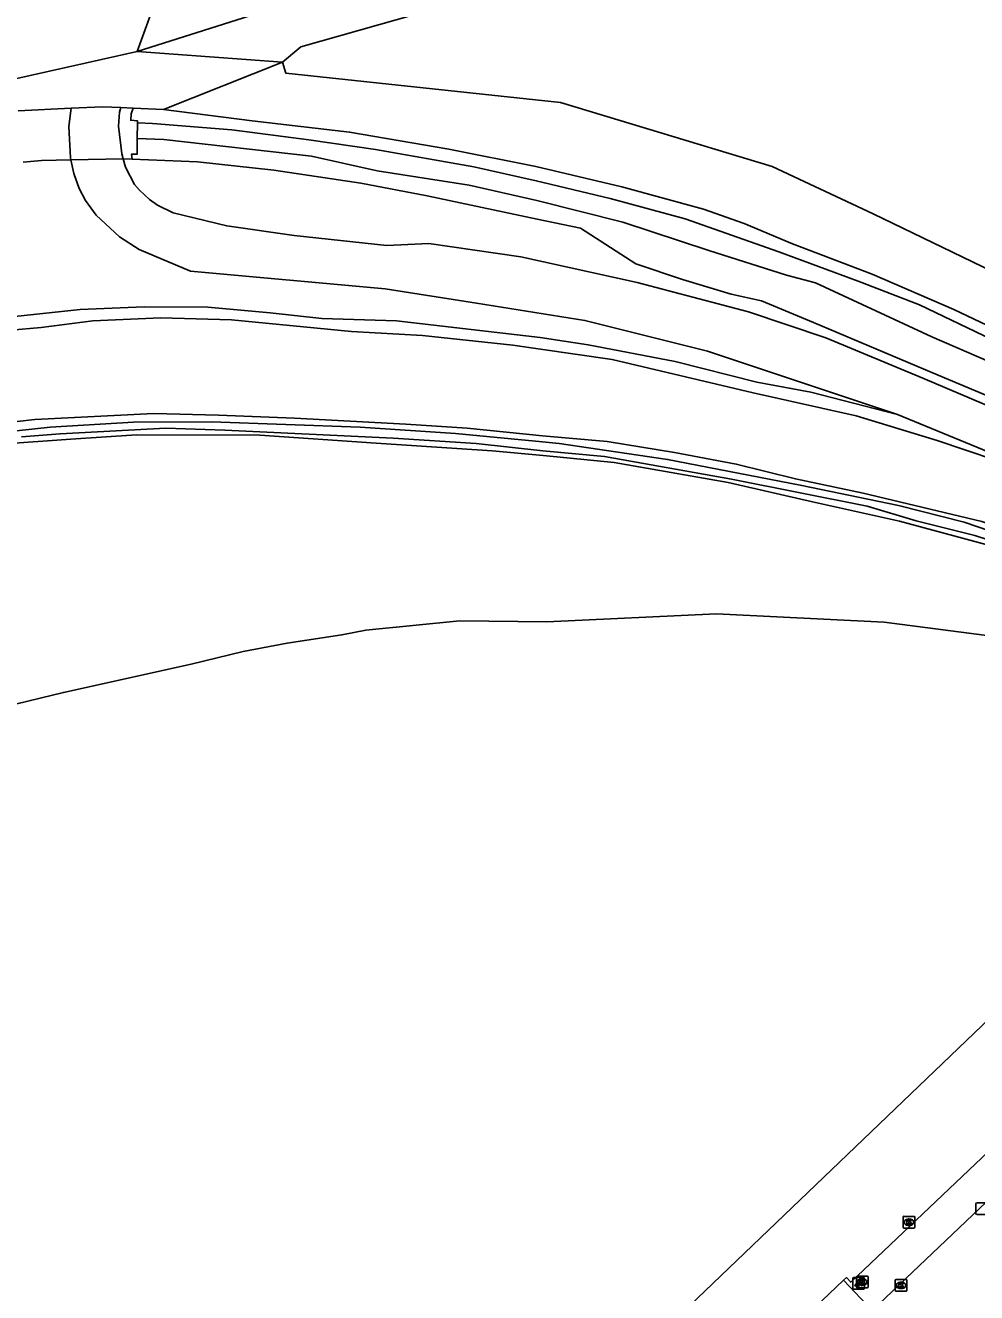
# Model space of a CAD drawing. Extents: x 156141 to 158132, y 385651 to 388399.
# Drawn here: x 156650.3 to 156731.4, y 388163.4 to 388271.4 of the extents above; entities that cross this region are included whole.
import ezdxf

# ---------------------------------------------------------------- set-up
doc = ezdxf.new("R2010")
doc.units = 0
for name, color, linetype in [('IMGEO_Berm_groen', 7, 'Continuous'), ('IMGEO_Brandkraan', 7, 'Continuous'), ('IMGEO_Grasland_agrarisch', 7, 'Continuous'), ('IMGEO_Groenvoorziening', 7, 'Continuous'), ('IMGEO_Kolk', 7, 'Continuous'), ('IMGEO_Lichtpunt', 7, 'Continuous'), ('IMGEO_Loofbos', 7, 'Continuous'), ('IMGEO_Parkeervlak_gesloten', 7, 'Continuous'), ('IMGEO_Rijbaan_lokaal_gesloten', 7, 'Continuous'), ('IMGEO_Rijbaan_lokaal_onverhard', 7, 'Continuous'), ('IMGEO_Waterloop', 7, 'Continuous')]:
    doc.layers.add(name, color=color, linetype=linetype)

msp = doc.modelspace()

# ---------------------------------------------------------------- linework, layer by layer
at = {"layer": 'IMGEO_Berm_groen'}
for points in [[(156672.2, 388268.24), (156673.76, 388269.56), (156691.72, 388274.67), (156726.63, 388285.23), (156743.08, 388291.2)], [(156425.68, 388195.02), (156442.12, 388202.94), (156463.56, 388212.21), (156483.18, 388219.98), (156503.33, 388226.88), (156516.8, 388230.92), (156534.45, 388235.45), (156556.77, 388241.58), (156576.05, 388246.52), (156595.73, 388252.46), (156611.08, 388257.23), (156627.24, 388261.48), (156641.56, 388265.05), (156659.81, 388269.14)], [(156659.81, 388269.14), (156672.2, 388268.24)], [(156672.2, 388268.24), (156662.07, 388264.2)], [(156654.2, 388264.31), (156649.69, 388264.1)], [(156659.47, 388264.32), (156658.43, 388264.37)], [(156662.07, 388264.2), (156659.47, 388264.32)]]:
    msp.add_lwpolyline(points, dxfattribs=at)
at = {"layer": 'IMGEO_Brandkraan'}
for p, q in [((156721.13, 388163.84), (156721.13, 388164.7)), ((156721.21, 388164.77), (156722.06, 388164.77)), ((156721.62, 388164.55), (156721.65, 388164.55)), ((156722.13, 388164.7), (156722.13, 388163.84)), ((156722.06, 388163.77), (156721.21, 388163.77)), ((156721.64, 388163.99), (156721.62, 388163.99))]:
    msp.add_line(p, q, dxfattribs=at)
for points in [[(156721.13, 388163.84), (156721.13, 388164.7)], [(156721.21, 388164.77), (156722.06, 388164.77)], [(156721.48, 388164.47), (156721.48, 388164.07), (156721.69, 388164.07)], [(156721.71, 388164.47), (156721.48, 388164.47)], [(156721.66, 388164.39), (156721.61, 388164.39), (156721.61, 388164.31)], [(156721.61, 388164.31), (156721.66, 388164.31)], [(156721.67, 388164.24), (156721.61, 388164.24), (156721.61, 388164.16)], [(156721.61, 388164.16), (156721.67, 388164.16)], [(156722.13, 388164.7), (156722.13, 388163.84)], [(156722.06, 388163.77), (156721.21, 388163.77)]]:
    msp.add_lwpolyline(points, dxfattribs=at)
for centre, radius, start, end in [((156721.21, 388164.7), 0.0765, 91.552, 178.448), ((156721.21, 388164.7), 0.0765, 91.552, 178.448), ((156721.66, 388164.35), 0.0379, 267.8285, 90.9355), ((156721.67, 388164.2), 0.0404, 269.8759, 90.5077), ((156721.72, 388164.33), 0.145, 59.4692, 91.5367), ((156721.74, 388164.37), 0.0922, 285.5137, 58.1501), ((156721.75, 388164.18), 0.105, 301.3115, 78.989), ((156722.06, 388164.7), 0.0765, 1.552, 88.448), ((156722.06, 388164.7), 0.0765, 1.552, 88.448), ((156721.21, 388163.85), 0.0765, 181.552, 268.448), ((156721.21, 388163.85), 0.0765, 181.552, 268.448), ((156721.7, 388164.32), 0.251, 268.6676, 293.5347), ((156722.06, 388163.85), 0.0765, 271.552, 358.448), ((156722.06, 388163.85), 0.0765, 271.552, 358.448)]:
    msp.add_arc(centre, radius, start, end, dxfattribs=at)
for centre, major_axis, ratio, start_param, end_param in [((156721.62, 388164.27), (-0.387, 0.002), 0.722429, 4.712389, 7.853982), ((156721.64, 388164.27), (-0.39, 0.002), 0.717154, 1.570796, 4.712389)]:
    msp.add_ellipse(centre, major_axis=major_axis, ratio=ratio, start_param=start_param, end_param=end_param, dxfattribs=at)
at = {"layer": 'IMGEO_Grasland_agrarisch'}
msp.add_lwpolyline([(156643.45, 388212.09), (156653.54, 388214.53), (156664.43, 388216.94), (156668.87, 388218.02), (156672.6, 388218.73), (156677.28, 388219.43), (156679.32, 388219.83), (156687.34, 388220.64), (156694.75, 388220.55), (156709.21, 388221.22), (156723.49, 388220.5), (156738.57, 388218.55), (156748.26, 388215.52), (156756.33, 388210.9), (156757.6, 388210.03)], dxfattribs=at)
at = {"layer": 'IMGEO_Groenvoorziening'}
for points in [[(156659.47, 388264.32), (156659.32, 388263.83), (156659.27, 388263.29), (156659.85, 388263.25), (156659.85, 388263.06)], [(156662.07, 388264.2), (156669.64, 388263.23), (156677.93, 388262.29), (156686.39, 388260.82), (156693.81, 388259.34), (156701.14, 388257.63), (156708.1, 388255.72), (156711.55, 388254.48), (156715.67, 388252.75), (156722.48, 388250.16), (156729.42, 388247.17), (156735.12, 388244.47)], [(156659.41, 388259.97), (156659.33, 388260.4), (156659.82, 388260.39), (156659.83, 388261.75)], [(156650.11, 388259.73), (156651.68, 388259.86), (156654.16, 388259.91)], [(156659.41, 388259.97), (156658.64, 388260)], [(156733.58, 388239.27), (156727.56, 388241.8), (156717.48, 388246.06), (156713.03, 388247.89), (156710.45, 388248.47), (156706.3, 388249.71), (156702.34, 388251.05), (156697.6, 388254.1), (156693.92, 388254.86), (156684.54, 388256.86), (156678.89, 388257.92), (156671.48, 388259.03), (156664.97, 388259.76), (156659.41, 388259.97)], [(156724.63, 388238.22), (156720.87, 388239.19), (156717.23, 388240.11), (156712.65, 388240.98), (156705.69, 388242.72), (156698.26, 388244.14), (156694.16, 388244.79), (156681.93, 388246.19), (156675.57, 388246.39), (156671.17, 388246.89), (156665.85, 388247.35), (156660.42, 388247.39), (156654.96, 388247.16), (156648.59, 388246.49)], [(156649.06, 388245.41), (156651.63, 388245.62), (156656.04, 388246.2), (156661.85, 388246.46), (156667.86, 388246.27), (156678.1, 388245.3), (156684.15, 388244.96), (156691.83, 388244.12), (156694.19, 388243.78), (156700.32, 388242.89), (156712.34, 388240.05), (156721.12, 388238.1), (156728.01, 388236.01), (156735.43, 388233.51), (156741.67, 388230.48), (156747.71, 388226.67), (156751.37, 388223.64), (156755.02, 388221.06), (156755.91, 388220.3), (156766.2, 388212.77)], [(156636.73, 388235.65), (156636.91, 388235.65), (156641.74, 388236.41), (156648.05, 388237.45), (156651.1, 388237.79), (156661.24, 388238.29), (156666.76, 388238.17), (156673.22, 388237.9), (156682.73, 388237.39), (156687.94, 388237.04), (156694.36, 388236.39), (156699.88, 388235.9), (156705.63, 388234.97), (156710.88, 388233.99), (156715.93, 388232.72), (156721.7, 388231.51), (156731.83, 388229.08), (156736.43, 388227.58), (156741.09, 388225.9), (156745.05, 388224.03), (156752.41, 388219.68), (156762.41, 388214.54), (156766.2, 388212.77)], [(156757.6, 388210.03), (156756.24, 388212.54), (156753.26, 388215.31), (156750.76, 388218.19), (156747.62, 388220.46), (156743.51, 388222.83), (156738.98, 388224.65), (156732.26, 388227.11), (156724.81, 388229.11), (156717.39, 388230.77), (156710.19, 388232.43), (156700.47, 388234.11), (156694.42, 388234.71), (156690.09, 388235.13), (156680.19, 388235.77), (156670.29, 388236.46), (156659.78, 388236.48), (156654.18, 388236.1), (156648.57, 388235.71)]]:
    msp.add_lwpolyline(points, dxfattribs=at)
at = {"layer": 'IMGEO_Kolk'}
for p, q in [((156731.3, 388170.1), (156731.3, 388170.95)), ((156731.38, 388171.03), (156732.23, 388171.03)), ((156725.12, 388168.95), (156725.12, 388169.8)), ((156725.19, 388169.87), (156726.04, 388169.87)), ((156725.6, 388169.65), (156725.63, 388169.65)), ((156726.12, 388169.8), (156726.12, 388168.95)), ((156732.23, 388170.03), (156731.38, 388170.03)), ((156726.04, 388168.87), (156725.19, 388168.87)), ((156725.63, 388169.09), (156725.6, 388169.09)), ((156724.43, 388163.56), (156724.43, 388164.42)), ((156724.51, 388164.49), (156725.36, 388164.49)), ((156724.92, 388164.27), (156724.94, 388164.27)), ((156725.43, 388164.42), (156725.43, 388163.56)), ((156725.36, 388163.49), (156724.51, 388163.49)), ((156724.94, 388163.71), (156724.92, 388163.71))]:
    msp.add_line(p, q, dxfattribs=at)
for points in [[(156731.3, 388170.1), (156731.3, 388170.95)], [(156731.38, 388171.03), (156732.23, 388171.03)], [(156725.12, 388168.95), (156725.12, 388169.8)], [(156725.19, 388169.87), (156726.04, 388169.87)], [(156725.44, 388169.57), (156725.56, 388169.57), (156725.56, 388169.42), (156725.69, 388169.57), (156725.85, 388169.57), (156725.71, 388169.42), (156725.86, 388169.17), (156725.71, 388169.17), (156725.62, 388169.34), (156725.56, 388169.27), (156725.56, 388169.17), (156725.44, 388169.17), (156725.44, 388169.57)], [(156726.12, 388169.8), (156726.12, 388168.95)], [(156732.23, 388170.03), (156731.38, 388170.03)], [(156726.04, 388168.87), (156725.19, 388168.87)], [(156724.43, 388163.56), (156724.43, 388164.42)], [(156724.51, 388164.49), (156725.36, 388164.49)], [(156724.75, 388164.19), (156724.88, 388164.19), (156724.88, 388164.04), (156725, 388164.19), (156725.17, 388164.19), (156725.02, 388164.04), (156725.18, 388163.79), (156725.02, 388163.79), (156724.94, 388163.96), (156724.88, 388163.89), (156724.88, 388163.79), (156724.75, 388163.79), (156724.75, 388164.19)], [(156725.43, 388164.42), (156725.43, 388163.56)], [(156725.36, 388163.49), (156724.51, 388163.49)]]:
    msp.add_lwpolyline(points, dxfattribs=at)
for centre, start, end in [((156731.38, 388170.95), 91.552, 178.448), ((156731.38, 388170.95), 91.552, 178.448), ((156725.19, 388169.8), 91.552, 178.448), ((156725.19, 388169.8), 91.552, 178.448), ((156726.04, 388169.8), 1.552, 88.448), ((156726.04, 388169.8), 1.552, 88.448), ((156731.38, 388170.1), 181.552, 268.448), ((156731.38, 388170.1), 181.552, 268.448), ((156725.19, 388168.95), 181.552, 268.448), ((156725.19, 388168.95), 181.552, 268.448), ((156726.04, 388168.95), 271.552, 358.448), ((156726.04, 388168.95), 271.552, 358.448), ((156724.51, 388164.42), 91.552, 178.448), ((156724.51, 388164.42), 91.552, 178.448), ((156725.36, 388164.42), 1.552, 88.448), ((156725.36, 388164.42), 1.552, 88.448), ((156724.51, 388163.57), 181.552, 268.448), ((156724.51, 388163.57), 181.552, 268.448), ((156725.36, 388163.57), 271.552, 358.448), ((156725.36, 388163.57), 271.552, 358.448)]:
    msp.add_arc(centre, 0.0765, start, end, dxfattribs=at)
for centre, major_axis, ratio, start_param, end_param in [((156725.6, 388169.37), (-0.387, 0.002), 0.722429, 4.712389, 7.853982), ((156725.63, 388169.37), (-0.39, 0.002), 0.717154, 1.570796, 4.712389), ((156724.92, 388163.99), (-0.387, 0.002), 0.722429, 4.712389, 7.853982), ((156724.94, 388163.99), (-0.39, 0.002), 0.717154, 1.570796, 4.712389)]:
    msp.add_ellipse(centre, major_axis=major_axis, ratio=ratio, start_param=start_param, end_param=end_param, dxfattribs=at)
at = {"layer": 'IMGEO_Lichtpunt'}
for p, q in [((156720.81, 388164.57), (156720.81, 388163.76)), ((156720.81, 388164.57), (156720.81, 388163.76)), ((156721.72, 388164.66), (156720.91, 388164.66)), ((156721.72, 388164.66), (156720.91, 388164.66)), ((156721.81, 388163.76), (156721.81, 388164.57)), ((156721.81, 388163.76), (156721.81, 388164.57)), ((156720.91, 388163.66), (156721.72, 388163.66)), ((156720.91, 388163.66), (156721.72, 388163.66))]:
    msp.add_line(p, q, dxfattribs=at)
for points in [[(156721.19, 388164.23), (156721.23, 388164.2), (156721.04, 388163.94), (156721, 388163.97), (156721.19, 388164.23)], [(156721.29, 388164.18), (156721.34, 388164.18), (156721.34, 388163.86), (156721.29, 388163.86), (156721.29, 388164.18)], [(156721.4, 388164.2), (156721.44, 388164.23), (156721.62, 388163.97), (156721.59, 388163.94), (156721.4, 388164.2)]]:
    msp.add_lwpolyline(points, dxfattribs=at)
msp.add_circle((156721.31, 388164.36), 0.0994, dxfattribs=at)
for centre, start, end in [((156720.91, 388164.57), 90, 180), ((156720.91, 388164.57), 90, 180), ((156721.72, 388164.57), 0, 90), ((156721.72, 388164.57), 0, 90), ((156720.91, 388163.76), 180, 270), ((156720.91, 388163.76), 180, 270), ((156721.72, 388163.76), 270, 0), ((156721.72, 388163.76), 270, 360)]:
    msp.add_arc(centre, 0.0946, start, end, dxfattribs=at)
at = {"layer": 'IMGEO_Loofbos'}
msp.add_lwpolyline([(156733.56, 388250), (156722.57, 388255.33), (156713.95, 388259.35), (156695.92, 388264.8), (156672.49, 388267.31), (156672.2, 388268.24)], dxfattribs=at)
at = {"layer": 'IMGEO_Parkeervlak_gesloten'}
msp.add_lwpolyline([(156720.02, 388164.42), (156722.48, 388161.84), (156753.9, 388191.71), (156763.33, 388181.78)], dxfattribs=at)
at = {"layer": 'IMGEO_Rijbaan_lokaal_gesloten'}
for points in [[(156783.7, 388185.19), (156772.1, 388193.06), (156770.5, 388194.24), (156768.89, 388195.44), (156767.33, 388196.73), (156754.13, 388207.46), (156692.7, 388148.63)], [(156746.9, 388189.19), (156720.65, 388164.26), (156720.27, 388164.66), (156720.02, 388164.42)], [(156698.92, 388144.33), (156720.02, 388164.42)]]:
    msp.add_lwpolyline(points, dxfattribs=at)
at = {"layer": 'IMGEO_Rijbaan_lokaal_onverhard'}
for points in [[(156659.81, 388269.14), (156677.95, 388274.93), (156700, 388281.41), (156717.16, 388286.79), (156728.36, 388290.76), (156733.84, 388292.72), (156737.91, 388294.51), (156740.64, 388295.95)], [(156661.77, 388274.59), (156659.81, 388269.14)], [(156654.2, 388264.31), (156654, 388262.77), (156654.13, 388260.08), (156654.16, 388259.91)], [(156658.43, 388264.37), (156656.9, 388264.44), (156654.2, 388264.31)], [(156658.64, 388260), (156658.51, 388260.43), (156658.24, 388262.8), (156658.32, 388263.97), (156658.43, 388264.37)], [(156658.64, 388260), (156654.16, 388259.91)], [(156654.16, 388259.91), (156654.43, 388258.75), (156654.89, 388257.48), (156655.43, 388256.44), (156656.32, 388255.21), (156658.31, 388253.36), (156659.99, 388252.29), (156664.36, 388250.44), (156680.95, 388248.93), (156688.74, 388247.69), (156697.99, 388246.23), (156708.44, 388243.6), (156724.63, 388238.22)], [(156737.17, 388236.9), (156726.8, 388241.32), (156718.53, 388244.76), (156711.93, 388246.96), (156702.43, 388249.46), (156692.52, 388251.66), (156684.68, 388252.8), (156681.09, 388252.61), (156673.2, 388253.47), (156667.46, 388254.29), (156662.9, 388255.39), (156661.56, 388256.06), (156660.88, 388256.53), (156660.02, 388257.32), (156659.61, 388257.82), (156658.84, 388259.3), (156658.64, 388260)], [(156724.63, 388238.22), (156734.77, 388234.04), (156740.88, 388231.26), (156748.43, 388226.66), (156755.04, 388221.86), (156760.14, 388218.03), (156769.15, 388210.66)]]:
    msp.add_lwpolyline(points, dxfattribs=at)
at = {"layer": 'IMGEO_Waterloop'}
for points in [[(156659.83, 388261.75), (156659.85, 388263.06)], [(156659.85, 388263.06), (156661.13, 388263.02), (156667.9, 388262.47), (156674.45, 388261.61), (156680.15, 388260.79), (156688.53, 388259.31), (156693.84, 388258.13), (156700.14, 388256.63), (156706.53, 388254.88), (156714.52, 388252.09), (156721.27, 388249.59), (156726.5, 388247.55), (156738.08, 388242.01)], [(156659.83, 388261.75), (156662.09, 388261.65), (156674.67, 388260.24), (156680.29, 388258.97), (156688.11, 388257.75), (156693.88, 388256.45), (156701.23, 388254.6), (156708.54, 388252.18), (156715.16, 388250.09), (156717.64, 388249.43), (156727.57, 388244.83), (156732.41, 388242.74)], [(156815.08, 388179.03), (156813.54, 388180), (156812.51, 388180.58), (156805.38, 388179.44), (156793.21, 388188.66), (156759.2, 388214.91), (156751.93, 388219.59), (156750.41, 388220.63), (156745.7, 388223.27), (156738.96, 388226.09), (156730.31, 388229.05), (156724.71, 388230.46), (156716.34, 388232.18), (156705.04, 388234.38), (156695.78, 388235.75), (156694.38, 388235.88), (156686.95, 388236.59), (156678.83, 388237.14), (156666.17, 388237.58), (156659.52, 388237.55), (156652.41, 388237.14), (156645.08, 388236.35)], [(156649.97, 388236.32), (156653.26, 388236.56), (156662.26, 388237.05), (156667.31, 388236.89), (156681.63, 388236.2), (156688.73, 388235.73), (156694.39, 388235.13), (156699.67, 388234.62), (156710.48, 388232.69), (156722.05, 388230.41), (156726.22, 388229.14), (156731.23, 388227.89), (156735.93, 388226.38), (156740.38, 388224.65), (156743.89, 388223.1), (156747.73, 388220.85), (156750.18, 388219.28), (156781.82, 388195.23), (156796.57, 388183.97), (156806.51, 388176.78), (156809.65, 388174.95), (156811.29, 388173.89)]]:
    msp.add_lwpolyline(points, dxfattribs=at)

doc.saveas('drawing.dxf')
